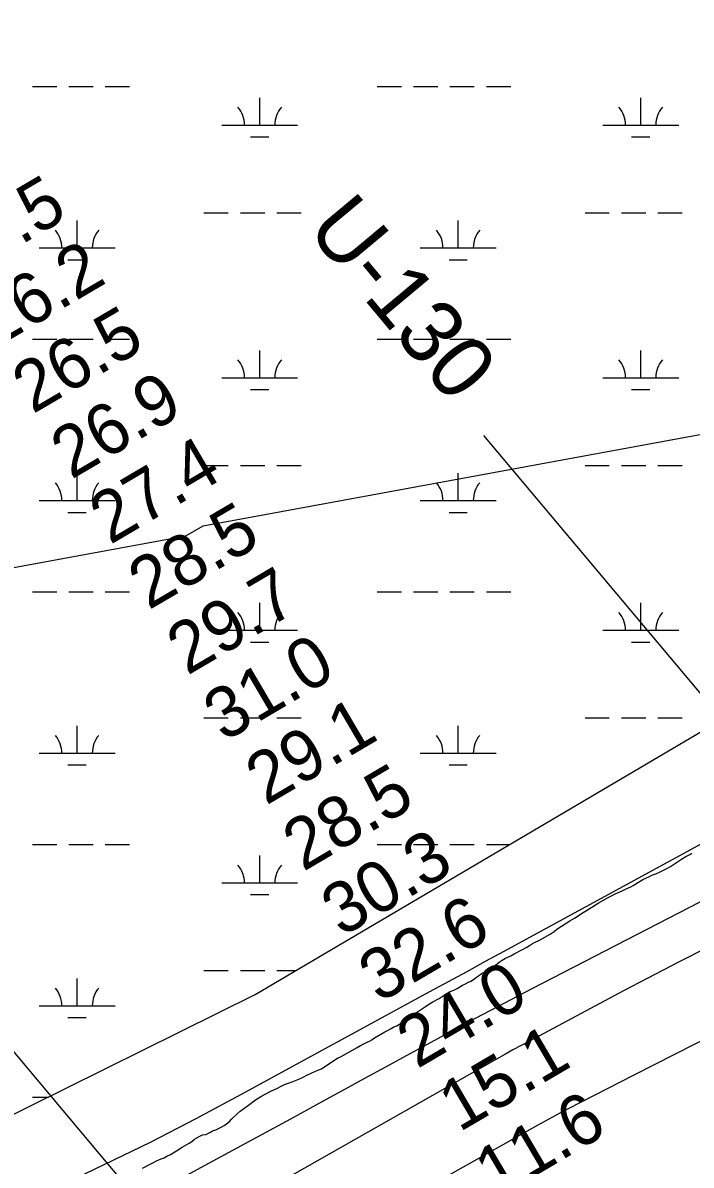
# Model space of a CAD drawing. Extents: x 3281947 to 3319794, y 715894 to 741249.
# Drawn here: x 3297686 to 3298566, y 735444 to 736948 of the extents above; entities that cross this region are included whole.
import ezdxf

# ---------------------------------------------------------------- set-up
doc = ezdxf.new("R2010")
doc.units = 0
for name, color, linetype in [('V-RIVR-EDGE', 7, 'Continuous'), ('V-RIVR-RANG', 7, 'Continuous'), ('V-RIVR-RANG-IDEN', 7, 'Continuous'), ('V-SITE-VEGE', 7, 'Continuous'), ('V-TOPO-DPTH', 7, 'Continuous'), ('V-TOPO-MAJR', 7, 'Continuous'), ('V-TOPO-MINR', 7, 'Continuous'), ('V-WETL-SWMP', 7, 'Continuous')]:
    doc.layers.add(name, color=color, linetype=linetype)

msp = doc.modelspace()

# ---------------------------------------------------------------- linework, layer by layer
at = {"layer": 'V-RIVR-EDGE'}
msp.add_spline([(3306927.3, 739468.3), (3306926.1, 739467.2), (3306903.7, 739453.6), (3306870.1, 739429.2), (3306847.2, 739417.3), (3306829.8, 739410.7), (3306783.3, 739383), (3306752.2, 739364.9), (3306726.1, 739348.8), (3306702.4, 739335.1), (3306685, 739324.8), (3306665.9, 739314.9), (3306638.9, 739297.2), (3306600.3, 739272.8), (3306545.5, 739237.3), (3306523, 739219.9), (3306470.3, 739190.2), (3306401.4, 739148.1), (3306343.7, 739117.2), (3306258.7, 739071.4), (3306203, 739040.4), (3306174.4, 739028.5), (3306163.2, 739023.5), (3306146.6, 739012.8), (3306119.2, 738998.8), (3306082.7, 738977.7), (3306000.9, 738937.3), (3305897.2, 738886.6), (3305874.4, 738874.6), (3305858.6, 738869.3), (3305835.4, 738857.3), (3305801.3, 738840), (3305781, 738829.7), (3305760.2, 738823.1), (3305753.2, 738819), (3305734.9, 738806.2), (3305715.8, 738794.2), (3305680.1, 738778.9), (3305650.3, 738771.1), (3305639.1, 738767.9), (3305612.5, 738755.1), (3305581, 738740.6), (3305562.7, 738732.4), (3305542, 738719.6), (3305524.1, 738713), (3305499.2, 738706.4), (3305484.7, 738701.1), (3305439.9, 738673.8), (3305385.9, 738638.8), (3305341.5, 738613.2), (3305295, 738585.1), (3305260.6, 738568.6), (3305238.6, 738557), (3305221.1, 738546.7), (3305195, 738536.8), (3305174.3, 738531.1), (3305162.7, 738528.2), (3305151, 738521.2), (3305133.2, 738510.9), (3305120.7, 738504.7), (3305108.3, 738501.4), (3305096.3, 738496.9), (3305067.6, 738482), (3305036.5, 738467.6), (3305010, 738456.9), (3304984.6, 738443.7), (3304966.8, 738435.9), (3304935.7, 738426.8), (3304922.4, 738419.8), (3304917, 738414), (3304911.2, 738410.3), (3304904.6, 738406.6), (3304892.5, 738401.6), (3304880.5, 738399.2), (3304872.6, 738396.7), (3304863.5, 738393), (3304850.2, 738385.2), (3304841.5, 738379.4), (3304833.2, 738377.7), (3304818.3, 738378.2), (3304809.6, 738374.9), (3304778.9, 738365.9), (3304753.1, 738358.1), (3304727.4, 738348.6), (3304707.9, 738338.3), (3304689.2, 738325.9), (3304632.4, 738306.1), (3304574.7, 738288.9), (3304543.6, 738278.6), (3304508.4, 738263.7), (3304471.9, 738248.1), (3304454.8, 738243.1), (3304430.8, 738241.6), (3304416.3, 738244.1), (3304384, 738249.5), (3304362.9, 738252.5), (3304345.9, 738250.9), (3304333.8, 738250.5), (3304318.5, 738245.6), (3304302.7, 738236.9), (3304285.7, 738220.8), (3304275.7, 738214.6), (3304263.7, 738208.8), (3304255.8, 738202.6), (3304240.8, 738187.7), (3304227.1, 738174.9), (3304205.5, 738159.2), (3304180.2, 738143.1), (3304166.9, 738134.4), (3304163.2, 738129.1), (3304156.1, 738118.3), (3304146.1, 738111.7), (3304128.7, 738103.4), (3304110.9, 738098.1), (3304071.5, 738083.3), (3303987.3, 738052.4), (3303903.4, 738017.4), (3303874.4, 738005), (3303826.7, 737986.9), (3303754.5, 737961.4), (3303700.6, 737937.9), (3303635.8, 737912.3), (3303612.2, 737899.6), (3303591.4, 737889.7), (3303550, 737877.7), (3303524.6, 737869.9), (3303506.8, 737863.8), (3303479, 737851.8), (3303451.6, 737837.8), (3303415.5, 737823.8), (3303344.6, 737794.1), (3303284.4, 737764.4), (3303262, 737752.9), (3303237.9, 737737.2), (3303213, 737724), (3303186, 737709.5), (3303142.5, 737690.2), (3303097.6, 737667.5), (3303032.5, 737639.4), (3302976.5, 737617.2), (3302929.2, 737601.2), (3302876.5, 737583), (3302830.5, 737568.7), (3302796, 737555.9), (3302747.5, 737537.8), (3302720.1, 737525.4), (3302695.2, 737512.2), (3302675.3, 737499.8), (3302664.1, 737496.9), (3302635.5, 737484.2), (3302576.1, 737459.9), (3302548.7, 737447.1), (3302510.2, 737433.1), (3302457.5, 737413.7), (3302421, 737398.1), (3302391.1, 737388.6), (3302329.3, 737363.9), (3302286.5, 737344.9), (3302210.2, 737311.1), (3302137.6, 737284.8), (3302109.4, 737273.3), (3302087, 737264.2), (3302049.2, 737245.6), (3302019.7, 737230.8), (3301976.6, 737211.4), (3301950.4, 737201.1), (3301943.4, 737198.2), (3301933.8, 737194.1), (3301894, 737176.4), (3301809.4, 737136.8), (3301743.4, 737108.4), (3301680.7, 737080.7), (3301627.6, 737053.9), (3301579.5, 737032.9), (3301552.9, 737023), (3301534.3, 737014.8), (3301493.6, 736995.8), (3301411, 736954.6), (3301362, 736929.4), (3301310.6, 736905.5), (3301262.9, 736882.4), (3301215.1, 736859.7), (3301178.2, 736842), (3301149.6, 736826.7), (3301101.4, 736800.3), (3301041.7, 736769.4), (3300976.1, 736738.5), (3300927.5, 736714.1), (3300864.5, 736682.4), (3300815.5, 736658), (3300740.4, 736620.9), (3300694.7, 736598.2), (3300652, 736576.8), (3300615, 736559.9), (3300570.6, 736537.6), (3300525.4, 736513.7), (3300478.5, 736490.2), (3300412.1, 736457.6), (3300368.5, 736435.3), (3300334.5, 736417.2), (3300322.5, 736411.8), (3300311.3, 736408.9), (3300299.2, 736406.1), (3300295.5, 736406.1), (3300294.7, 736404.4), (3300294.7, 736397), (3300281.4, 736392.4), (3300255.2, 736375.9), (3300190.5, 736346.2), (3300137.8, 736319.4), (3300120.8, 736312.4), (3300104.6, 736304.2), (3300099.2, 736299.2), (3300086.3, 736291.4), (3300046.9, 736269.9), (3299993, 736243.1), (3299941.9, 736215), (3299871.8, 736177.5), (3299788.3, 736128.8), (3299655.9, 736055.8), (3299580.8, 736015.3), (3299521, 735981.5), (3299470, 735950.5), (3299434.7, 735930.7), (3299399, 735909.7), (3299352.9, 735884.9), (3299310.2, 735863.1), (3299289, 735851.9), (3299266.2, 735838.3), (3299249.2, 735827.1), (3299241.3, 735819.3), (3299240, 735816.4), (3299238.4, 735813.1), (3299235.9, 735811), (3299230.5, 735809.4), (3299225.1, 735806.9), (3299193.9, 735785.8), (3299175.7, 735777.2), (3299154.9, 735764), (3299106.4, 735732.6), (3299056.5, 735703.7), (3299005.5, 735671.9), (3298964, 735645.9), (3298895.1, 735610.8), (3298849, 735583.2), (3298815, 735563.8), (3298791.3, 735550.2), (3298777.2, 735542.3), (3298768.5, 735541.5), (3298762.3, 735542.4), (3298759.8, 735543.2), (3298757.3, 735542), (3298755.2, 735538.2), (3298752.3, 735529.1), (3298741.9, 735517.9), (3298733.2, 735507.6), (3298717.8, 735496), (3298693.3, 735486.2), (3298651.8, 735458.9), (3298592, 735419.7), (3298532.2, 735380), (3298484.1, 735349.9), (3298445.1, 735323.9), (3298407.3, 735299.1), (3298382.8, 735283.4), (3298379.1, 735283.4), (3298372.4, 735288), (3298370.4, 735286.3), (3298373.3, 735281.4), (3298375.3, 735278.5), (3298372.4, 735275.1), (3298357.5, 735264.8), (3298336.3, 735249.1), (3298313.9, 735235.1), (3298289.4, 735216.5), (3298260.3, 735195.8), (3298236.6, 735177.2), (3298208.4, 735155.8), (3298183.1, 735137.2), (3298161.5, 735121.9), (3298140.3, 735103.3), (3298125.3, 735088.8), (3298116.2, 735078.9), (3298113.7, 735074.3), (3298097.1, 735060.7), (3298092.5, 735061.1), (3298082.6, 735052), (3298053.1, 735031), (3298015.7, 735004.1), (3297985.4, 734984.3), (3297950.9, 734959.5), (3297922.3, 734938.9), (3297903.6, 734926.5), (3297899, 734921.9), (3297888.6, 734910.4), (3297879.9, 734901.3), (3297866.2, 734893.4), (3297848.8, 734885.6), (3297830.5, 734869.5), (3297800.2, 734841.8), (3297778.2, 734825.2), (3297773.2, 734817.4), (3297767.8, 734817.4), (3297757.8, 734811.2), (3297737.1, 734797.2), (3297708.8, 734775.3), (3297691.8, 734762), (3297669, 734745.9), (3297649, 734731.9), (3297632.4, 734721.6), (3297622.9, 734718.3), (3297613.3, 734713.7), (3297603.8, 734704.2), (3297598.4, 734695.5), (3297582.6, 734681.1), (3297559.3, 734659.2), (3297519.9, 734623.6), (3297490, 734601.3), (3297462.6, 734580.6), (3297445.5, 734565.8), (3297435.2, 734559.2), (3297418.1, 734548.8), (3297407.3, 734538.5), (3297396.9, 734528.6), (3297386.1, 734512.9), (3297377.8, 734501.7), (3297353.3, 734483.5), (3297326.3, 734462), (3297292.3, 734431.4), (3297270.2, 734412.4), (3297255.3, 734402.9), (3297250.3, 734400.5), (3297246.6, 734394.3), (3297246.1, 734389.7), (3297243.7, 734387.6), (3297231.6, 734377.7), (3297218.3, 734367), (3297207.5, 734355.4), (3297200.9, 734347.1), (3297196.7, 734340.1), (3297165.1, 734312), (3297099.1, 734245.4), (3297065.4, 734212.7), (3297040.1, 734188.3), (3297027.6, 734178.4), (3297002.3, 734152.8), (3296989.4, 734134.6), (3296962.8, 734110.2)], degree=3, dxfattribs=at)
at = {"layer": 'V-RIVR-RANG'}
for p, q in [((3298292.7, 736404.9), (3299193.1, 735332.8)), ((3297511.6, 735786.3), (3298386.2, 734744.9))]:
    msp.add_line(p, q, dxfattribs=at)
at = {"layer": 'V-SITE-VEGE'}
for points in [[(3298264.8, 735681.2), (3298268.9, 735683.1), (3298272.8, 735685.2), (3298275.6, 735686.6), (3298279.4, 735688.8), (3298283.2, 735691.7), (3298285.7, 735693.5), (3298289.6, 735696.1), (3298301.7, 735703.1), (3298306.4, 735706.2), (3298310.6, 735709.3), (3298313.3, 735711.4), (3298317.1, 735714), (3298321.5, 735716.6), (3298328.5, 735720), (3298332.9, 735722.4), (3298344, 735728.1), (3298349.5, 735731.3), (3298353.1, 735733.6), (3298355.9, 735735.1), (3298359.5, 735737.4), (3298366.1, 735740.3), (3298380.4, 735748.2), (3298385.6, 735752), (3298389.3, 735755.1), (3298406.3, 735765.8), (3298412.2, 735769.2), (3298423.8, 735777), (3298428, 735779.4), (3298443.4, 735789.3), (3298456.8, 735796.8), (3298462.1, 735799.4), (3298466, 735801.4), (3298471, 735803.5), (3298476, 735805.9), (3298479.6, 735807.8), (3298486.5, 735810.8), (3298489.7, 735812.4), (3298493.3, 735814.8), (3298502.4, 735820.1), (3298507.4, 735822.7), (3298511.1, 735824.4), (3298514.3, 735826.1), (3298519.3, 735827.8), (3298525.3, 735830.2), (3298529.6, 735832.4), (3298534.1, 735834.8), (3298538.9, 735837.6), (3298553.5, 735847.1), (3298559.2, 735850.5), (3298564.1, 735853.3), (3298567.1, 735854.8)], [(3297843.2, 735440.4), (3297854.4, 735445.7), (3297857.1, 735447.1), (3297861.9, 735449.9), (3297867.8, 735452.4), (3297871.7, 735454), (3297875.6, 735456), (3297880.2, 735458.2), (3297888.3, 735463.1), (3297895.7, 735467.7), (3297905, 735473.2), (3297908.2, 735475.3), (3297912, 735478.2), (3297914.7, 735480), (3297919, 735482.4), (3297922.5, 735483.9), (3297926.6, 735484.7), (3297930.3, 735486.3), (3297933, 735487.6), (3297935.7, 735489.4), (3297939.9, 735490.5), (3297947.1, 735494.1), (3297951, 735496.4), (3297954, 735498.6), (3297958, 735501.7), (3297960.7, 735504.5), (3297968.2, 735511.8), (3297972, 735515.3), (3297982.9, 735523.3), (3297992.3, 735530), (3297999.1, 735534.5), (3298006.8, 735538.4), (3298010.4, 735540.5), (3298013.4, 735542), (3298020.3, 735544.9), (3298026, 735548.2), (3298030.5, 735550.3), (3298033.7, 735551.6), (3298040.3, 735553.8), (3298044.9, 735555.7), (3298049.3, 735557.2), (3298055, 735559.9), (3298059.8, 735562.7), (3298071.2, 735567.8), (3298075.7, 735569.7), (3298078.9, 735571.2), (3298091.2, 735579.3), (3298100.1, 735584.9), (3298104.9, 735587.3), (3298126, 735599.3), (3298130.3, 735601.5), (3298132.9, 735603.1), (3298139.2, 735606.2), (3298142.4, 735607.5), (3298145.4, 735609.4), (3298149, 735611.8), (3298162.7, 735619.8), (3298166.8, 735621.8), (3298170.9, 735624.2), (3298174.5, 735626.1), (3298178.2, 735627.8), (3298181.8, 735629.9), (3298184.5, 735631.6), (3298190.5, 735635.2), (3298197.5, 735639.9), (3298204.3, 735645.1), (3298215.9, 735652.9), (3298219.1, 735655.3), (3298225.6, 735659.1), (3298233.9, 735663.7), (3298238, 735666.1), (3298241.8, 735668.7), (3298248.6, 735672.8), (3298254.4, 735675.2), (3298257.6, 735676.9), (3298264.8, 735681.2)]]:
    msp.add_lwpolyline(points, dxfattribs=at)
at = {"layer": 'V-TOPO-DPTH'}
msp.add_lwpolyline([(3298597.7, 735617.2), (3298544.1, 735589.9), (3298490.5, 735562.5), (3298403, 735517.7), (3298393.2, 735512.6), (3298383.5, 735507.5), (3298373.8, 735502.2), (3298364.1, 735496.8), (3298058.7, 735325.1)], dxfattribs=at)
at = {"layer": 'V-TOPO-MAJR'}
for points in [[(3296886.3, 736086.1), (3297900.2, 736272.8), (3297911.7, 736279.5), (3297923.4, 736286.1), (3299564.5, 736587.7)], [(3298589.2, 735872.5), (3298319.4, 735725.6), (3298294.9, 735712.2), (3298270.4, 735698.9), (3298245.9, 735685.5), (3298221.4, 735672.2), (3297973.3, 735537.1), (3297913.5, 735505.3), (3297853.3, 735474.2), (3297792.6, 735444.4), (3297731.4, 735415.3)]]:
    msp.add_lwpolyline(points, dxfattribs=at)
at = {"layer": 'V-TOPO-MINR'}
for points in [[(3299006.5, 736011.8), (3298356.2, 735676.3), (3298328.5, 735661.9), (3298300.8, 735647.4), (3298273.2, 735632.8), (3298245.6, 735618), (3298218.1, 735603.1), (3298190.6, 735588.2), (3298163.2, 735573.3), (3298135.8, 735558.2), (3298114.4, 735546.5), (3298076.3, 735525.6), (3298038.2, 735504.8), (3298000, 735484), (3297961.8, 735463.3), (3297689.1, 735315.5)], [(3298624.1, 735749.1), (3298550.3, 735711.9), (3298477, 735673.8), (3298353, 735607.6), (3298342.1, 735601.7), (3298331.3, 735595.8), (3298320.5, 735589.9), (3298309.7, 735583.8), (3298005.1, 735410.9)], [(3298597.7, 735617.2), (3298544.1, 735589.9), (3298490.5, 735562.5), (3298403, 735517.7), (3298393.2, 735512.6), (3298383.5, 735507.5), (3298373.8, 735502.2), (3298364.1, 735496.8), (3298058.7, 735325.1)]]:
    msp.add_lwpolyline(points, dxfattribs=at)
at = {"layer": 'V-WETL-SWMP'}
for p, q in [((3297698.3, 736864.6), (3297730.3, 736864.6)), ((3297746.3, 736864.6), (3297778.3, 736864.6)), ((3297794.3, 736864.6), (3297826.3, 736864.6)), ((3298152.3, 736864.6), (3298184.3, 736864.6)), ((3298200.3, 736864.6), (3298232.3, 736864.6)), ((3298248.3, 736864.6), (3298280.3, 736864.6)), ((3298296.3, 736864.6), (3298328.3, 736864.6)), ((3297997.7, 736813.8), (3297997.7, 736849.8)), ((3298499.6, 736813.8), (3298499.6, 736849.8)), ((3297947.7, 736813.8), (3298047.7, 736813.8)), ((3298449.6, 736813.8), (3298549.6, 736813.8)), ((3297985.7, 736798.4), (3298009.7, 736798.4)), ((3298487.6, 736798.4), (3298511.6, 736798.4)), ((3297757.2, 736652), (3297757.2, 736688)), ((3297924.3, 736698.4), (3297956.3, 736698.4)), ((3297972.3, 736698.4), (3298004.3, 736698.4)), ((3298020.3, 736698.4), (3298052.3, 736698.4)), ((3298259.1, 736652), (3298259.1, 736688)), ((3298426.2, 736698.4), (3298458.2, 736698.4)), ((3298474.2, 736698.4), (3298506.2, 736698.4)), ((3298522.2, 736698.4), (3298554.2, 736698.4)), ((3297707.2, 736652), (3297807.2, 736652)), ((3298209.1, 736652), (3298309.1, 736652)), ((3297745.2, 736636.5), (3297769.2, 736636.5)), ((3298247.1, 736636.5), (3298271.1, 736636.5)), ((3297698.3, 736531.9), (3297730.3, 736531.9)), ((3297746.3, 736531.9), (3297778.3, 736531.9)), ((3297794.3, 736531.9), (3297826.3, 736531.9)), ((3298152.3, 736531.9), (3298184.3, 736531.9)), ((3298200.3, 736531.9), (3298232.3, 736531.9)), ((3298248.3, 736531.9), (3298280.3, 736531.9)), ((3298296.3, 736531.9), (3298328.3, 736531.9)), ((3297997.7, 736481.1), (3297997.7, 736517.1)), ((3298499.6, 736481.1), (3298499.6, 736517.1)), ((3297947.7, 736481.1), (3298047.7, 736481.1)), ((3298449.6, 736481.1), (3298549.6, 736481.1)), ((3297985.7, 736465.7), (3298009.7, 736465.7)), ((3298487.6, 736465.7), (3298511.6, 736465.7)), ((3297924.3, 736365.7), (3297956.3, 736365.7)), ((3297972.3, 736365.7), (3298004.3, 736365.7)), ((3298020.3, 736365.7), (3298052.3, 736365.7)), ((3298426.2, 736365.7), (3298458.2, 736365.7)), ((3298474.2, 736365.7), (3298506.2, 736365.7)), ((3298522.2, 736365.7), (3298554.2, 736365.7)), ((3297757.2, 736319.3), (3297757.2, 736355.3)), ((3298259.1, 736319.3), (3298259.1, 736355.3)), ((3297707.2, 736319.3), (3297807.2, 736319.3)), ((3298209.1, 736319.3), (3298309.1, 736319.3)), ((3297745.2, 736303.8), (3297769.2, 736303.8)), ((3298247.1, 736303.8), (3298271.1, 736303.8)), ((3297698.3, 736199.2), (3297730.3, 736199.2)), ((3297746.3, 736199.2), (3297778.3, 736199.2)), ((3297794.3, 736199.2), (3297826.3, 736199.2)), ((3298152.3, 736199.2), (3298184.3, 736199.2)), ((3298200.3, 736199.2), (3298232.3, 736199.2)), ((3298248.3, 736199.2), (3298280.3, 736199.2)), ((3298296.3, 736199.2), (3298328.3, 736199.2)), ((3297997.7, 736148.5), (3297997.7, 736184.5)), ((3298499.6, 736148.5), (3298499.6, 736184.5)), ((3297947.7, 736148.5), (3298047.7, 736148.5)), ((3298449.6, 736148.5), (3298549.6, 736148.5)), ((3297985.7, 736133), (3298009.7, 736133)), ((3298487.6, 736133), (3298511.6, 736133)), ((3297924.3, 736033), (3297956.3, 736033)), ((3297972.3, 736033), (3298004.3, 736033)), ((3298020.3, 736033), (3298052.3, 736033)), ((3298426.2, 736033), (3298458.2, 736033)), ((3298474.2, 736033), (3298506.2, 736033)), ((3298522.2, 736033), (3298554.2, 736033)), ((3297757.2, 735986.6), (3297757.2, 736022.6)), ((3298259.1, 735986.6), (3298259.1, 736022.6)), ((3297707.2, 735986.6), (3297807.2, 735986.6)), ((3298209.1, 735986.6), (3298309.1, 735986.6)), ((3297745.2, 735971.2), (3297769.2, 735971.2)), ((3298247.1, 735971.2), (3298271.1, 735971.2)), ((3297698.3, 735866.5), (3297730.3, 735866.5)), ((3297746.3, 735866.5), (3297778.3, 735866.5)), ((3297794.3, 735866.5), (3297826.3, 735866.5)), ((3298152.3, 735866.5), (3298184.3, 735866.5)), ((3298200.3, 735866.5), (3298232.3, 735866.5)), ((3298248.3, 735866.5), (3298280.3, 735866.5)), ((3298296.3, 735866.5), (3298327.4, 735866.5)), ((3297997.7, 735815.8), (3297997.7, 735851.8)), ((3297947.7, 735815.8), (3298047.7, 735815.8)), ((3297985.7, 735800.4), (3298009.7, 735800.4)), ((3297924.3, 735700.4), (3297956.3, 735700.4)), ((3297972.3, 735700.4), (3298004.3, 735700.4)), ((3298020.3, 735700.4), (3298045.5, 735700.4)), ((3297757.2, 735653.9), (3297757.2, 735689.9)), ((3297707.2, 735653.9), (3297807.2, 735653.9)), ((3297745.2, 735638.5), (3297769.2, 735638.5)), ((3297698.3, 735533.9), (3297719.3, 735533.9))]:
    msp.add_line(p, q, dxfattribs=at)
msp.add_lwpolyline([(3297100, 735227.5), (3297991.9, 735668.7), (3298723.4, 736100), (3299535, 736491.1), (3300106.8, 736687.6), (3300106.8, 737201), (3300098.9, 737195.9), (3300078.2, 737189.3), (3300057.6, 737179.4), (3300026.7, 737173), (3299999.1, 737163.1), (3299981.9, 737153.1), (3299957.8, 737146.6), (3299933.7, 737133.3), (3299909.7, 737130.2), (3299892.6, 737130.5), (3299865.2, 737134.3), (3299855.1, 737141.3), (3299851.7, 737144.8), (3299851.8, 737148.2), (3299841.7, 737162.1), (3299845.3, 737175.7), (3299852.4, 737189.3)], dxfattribs=at)
for centre, start, end in [((3297942.4, 736814.3), 359.2282, 40.7718), ((3298052.9, 736814.3), 139.2282, 180.7718), ((3298444.3, 736814.3), 359.2282, 40.7718), ((3298554.8, 736814.3), 139.2282, 180.7718), ((3297701.9, 736652.4), 359.2282, 40.7718), ((3297812.4, 736652.4), 139.2282, 180.7718), ((3298203.9, 736652.4), 359.2282, 40.7718), ((3298314.3, 736652.4), 139.2282, 180.7718), ((3297942.4, 736481.6), 359.2282, 40.7718), ((3298052.9, 736481.6), 139.2282, 180.7718), ((3298444.3, 736481.6), 359.2282, 40.7718), ((3298554.8, 736481.6), 139.2282, 180.7718), ((3297701.9, 736319.8), 359.2282, 40.7718), ((3297812.4, 736319.8), 139.2282, 180.7718), ((3298203.9, 736319.8), 359.2282, 40.7718), ((3298314.3, 736319.8), 139.2282, 180.7718), ((3297942.4, 736148.9), 359.2282, 40.7718), ((3298052.9, 736148.9), 139.2282, 180.7718), ((3298444.3, 736148.9), 359.2282, 40.7718), ((3298554.8, 736148.9), 139.2282, 180.7718), ((3297701.9, 735987.1), 359.2282, 40.7718), ((3297812.4, 735987.1), 139.2282, 180.7718), ((3298203.9, 735987.1), 359.2282, 40.7718), ((3298314.3, 735987.1), 139.2282, 180.7718), ((3297942.4, 735816.3), 359.2282, 40.7718), ((3298052.9, 735816.3), 139.2282, 180.7718), ((3297701.9, 735654.4), 359.2282, 40.7718), ((3297812.4, 735654.4), 139.2282, 180.7718)]:
    msp.add_arc(centre, 35.2, start, end, dxfattribs=at)

# ---------------------------------------------------------------- texts
at = {"layer": 'V-RIVR-RANG'}
for s, p in [('26.5', (3297597, 736604.9)), ('26.2', (3297647.9, 736518.8)), ('26.5', (3297698.7, 736432.7)), ('26.9', (3297749.4, 736346.5)), ('27.4', (3297800.5, 736260.6)), ('28.5', (3297851.4, 736174.5)), ('29.7', (3297902.2, 736088.4)), ('31.0', (3297950.6, 736000.8)), ('29.1', (3298006, 735917.4)), ('28.5', (3298054.9, 735830.1)), ('30.3', (3298105.7, 735744)), ('32.6', (3298155, 735657)), ('24.0', (3298205, 735570.4)), ('15.1', (3298260.4, 735486.9)), ('11.6', (3298307.7, 735398.7))]:
    msp.add_text(s, height=67, rotation=30.4383, dxfattribs=at).set_placement(p)
at = {"layer": 'V-RIVR-RANG-IDEN'}
msp.add_text('U-130', height=83, rotation=309.8853, dxfattribs=at).set_placement((3298057.9, 736676.5))

doc.saveas('drawing.dxf')
